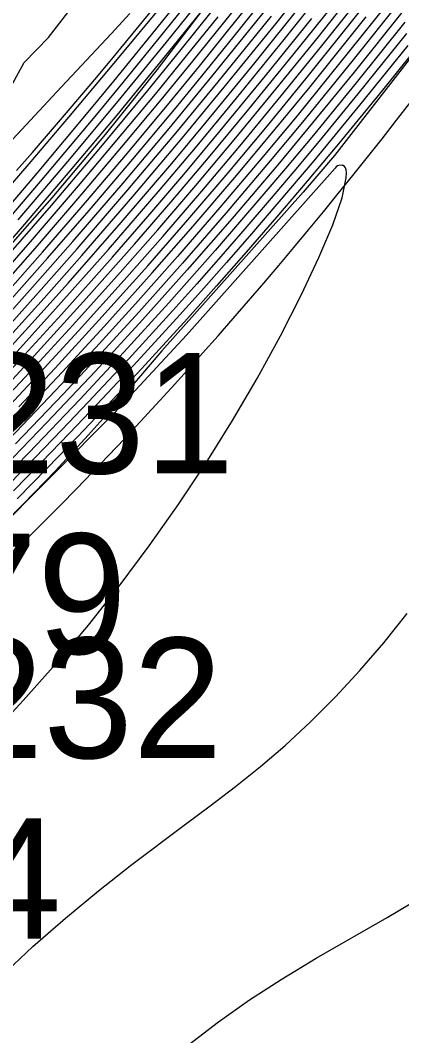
# Model space of a CAD drawing. Extents: x 2356077 to 2359823, y 225951 to 227822.
# Drawn here: x 2357694.16 to 2357702.08, y 226800.45 to 226821.55 of the extents above; entities that cross this region are included whole.
import ezdxf

# ---------------------------------------------------------------- set-up
doc = ezdxf.new("R2010")
doc.units = 0
for name, color, linetype in [('DTM Contours Major', 7, 'Continuous'), ('DTM Contours Minor', 7, 'Continuous'), ('Exist DTM Breakline', 7, 'Continuous'), ('Exist DTM Breakline Cogo Elevation', 7, 'Continuous'), ('Exist DTM Breakline Cogo Number', 7, 'Continuous'), ('Exist DTM Breakline Underwater', 7, 'Continuous'), ('Exist DTM Breakline Underwater Cogo Elevation', 7, 'Continuous'), ('Exist DTM Breakline Underwater Cogo Number', 7, 'Continuous'), ('Exist DTM Drainline', 7, 'Continuous')]:
    doc.layers.add(name, color=color, linetype=linetype)

msp = doc.modelspace()

# ---------------------------------------------------------------- linework, layer by layer
at = {"layer": 'DTM Contours Major'}
for points in [[(2357693.869, 226815.637), (2357694.728, 226816.606), (2357695.591, 226817.599), (2357696.499, 226818.666), (2357697.43, 226819.783), (2357698.012, 226820.493), (2357698.603, 226821.222), (2357699.798, 226822.722)], [(2357694.129, 226813.52), (2357694.884, 226814.326), (2357695.794, 226815.318), (2357696.809, 226816.453), (2357697.638, 226817.402), (2357698.477, 226818.384), (2357699.293, 226819.362), (2357700.089, 226820.334), (2357700.902, 226821.344), (2357701.93, 226822.645)], [(2357693.416, 226813.94), (2357694.163, 226814.748), (2357694.895, 226815.554), (2357695.991, 226816.789), (2357697.068, 226818.035), (2357697.798, 226818.899), (2357698.654, 226819.932), (2357699.643, 226821.151), (2357700.647, 226822.411)], [(2357693.201, 226816.108), (2357694.215, 226817.27), (2357695.241, 226818.472), (2357696.17, 226819.583), (2357697.338, 226821.007), (2357698.042, 226821.882)], [(2357694.085, 226818.428), (2357694.418, 226818.808), (2357695.081, 226819.577), (2357695.749, 226820.369), (2357696.088, 226820.776), (2357696.98, 226821.867)], [(2357702.148, 226821.516), (2357701.136, 226820.253), (2357700.249, 226819.168), (2357699.671, 226818.474), (2357699.181, 226817.894), (2357698.209, 226816.768), (2357697.248, 226815.683), (2357696.315, 226814.657), (2357695.399, 226813.674), (2357694.339, 226812.564), (2357693.25, 226811.453)], [(2357693.527, 226806.668), (2357694.219, 226807.419), (2357694.562, 226807.801), (2357694.903, 226808.189), (2357695.241, 226808.583), (2357695.576, 226808.986), (2357696.216, 226809.792), (2357696.839, 226810.628), (2357697.442, 226811.485), (2357698.02, 226812.356), (2357698.568, 226813.233), (2357699.082, 226814.11), (2357699.567, 226814.994), (2357699.998, 226815.84), (2357700.363, 226816.62), (2357700.649, 226817.305), (2357700.843, 226817.866), (2357700.932, 226818.275), (2357700.935, 226818.386), (2357700.928, 226818.444), (2357700.913, 226818.485), (2357700.894, 226818.513), (2357700.868, 226818.532), (2357700.853, 226818.537), (2357700.831, 226818.541), (2357700.777, 226818.535), (2357700.747, 226818.525), (2357700.722, 226818.506), (2357700.704, 226818.48), (2357697.61, 226815.006), (2357696.119, 226813.395), (2357692.251, 226809.511)]]:
    msp.add_lwpolyline(points, dxfattribs=at)
at = {"layer": 'DTM Contours Minor'}
for points in [[(2357707.01, 226826.878), (2357700.687, 226818.739), (2357700.039, 226817.982), (2357697.1, 226814.685), (2357696.253, 226813.696), (2357695.572, 226812.928), (2357694.893, 226812.189), (2357694.22, 226811.496), (2357692.173, 226809.442), (2357691.315, 226808.63), (2357691.147, 226808.475), (2357687.29, 226805.08), (2357686.612, 226804.502), (2357685.679, 226803.749), (2357685.153, 226803.336), (2357684.628, 226802.933), (2357684.102, 226802.538), (2357683.572, 226802.151), (2357683.037, 226801.77), (2357682.495, 226801.393), (2357681.924, 226801.008), (2357681.343, 226800.627), (2357680.749, 226800.249)], [(2357693.875, 226814.915), (2357694.656, 226815.78), (2357695.437, 226816.661), (2357696.501, 226817.889), (2357697.526, 226819.103), (2357698.399, 226820.159), (2357699.466, 226821.477), (2357700.545, 226822.838)], [(2357693.419, 226813.24), (2357694.263, 226814.136), (2357695.254, 226815.214), (2357696.236, 226816.31), (2357697.017, 226817.2), (2357697.805, 226818.118), (2357698.606, 226819.069), (2357699.471, 226820.12), (2357700.353, 226821.211), (2357701.251, 226822.342)], [(2357693.605, 226815.83), (2357694.518, 226816.867), (2357695.44, 226817.936), (2357696.271, 226818.919), (2357697.123, 226819.944), (2357697.746, 226820.706), (2357698.38, 226821.49), (2357699.02, 226822.291)], [(2357693.935, 226817.694), (2357694.522, 226818.385), (2357695.607, 226819.684), (2357696.106, 226820.29), (2357696.889, 226821.252), (2357697.683, 226822.241)], [(2357693.472, 226816.908), (2357694.582, 226818.203), (2357695.716, 226819.556), (2357696.298, 226820.262), (2357697.046, 226821.181), (2357697.806, 226822.127)], [(2357693.547, 226813.142), (2357694.42, 226814.066), (2357695.373, 226815.1), (2357696.317, 226816.15), (2357697.12, 226817.062), (2357697.931, 226818.004), (2357698.753, 226818.979), (2357699.58, 226819.981), (2357700.423, 226821.023), (2357701.284, 226822.104)], [(2357693.737, 226815.733), (2357694.623, 226816.736), (2357695.515, 226817.766), (2357696.386, 226818.793), (2357697.279, 226819.865), (2357697.881, 226820.601), (2357698.493, 226821.358), (2357699.111, 226822.13)], [(2357702.023, 226822.201), (2357701.001, 226820.914), (2357699.91, 226819.57), (2357699.2, 226818.713), (2357698.309, 226817.661), (2357697.427, 226816.646), (2357696.553, 226815.662), (2357695.73, 226814.756), (2357694.896, 226813.86), (2357693.933, 226812.848)], [(2357693.517, 226817.612), (2357694.347, 226818.571), (2357695.171, 226819.536), (2357696.182, 226820.741), (2357697.171, 226821.938)], [(2357693.586, 226815.08), (2357694.417, 226816.006), (2357695.25, 226816.952), (2357696.296, 226818.167), (2357697.254, 226819.305), (2357698.142, 226820.383), (2357699.288, 226821.804)], [(2357693.639, 226814.418), (2357694.398, 226815.248), (2357695.153, 226816.09), (2357696.256, 226817.347), (2357697.306, 226818.577), (2357698.022, 226819.433), (2357699.038, 226820.674), (2357700.074, 226821.965)], [(2357693.7, 226813.772), (2357694.451, 226814.579), (2357695.474, 226815.705), (2357696.533, 226816.901), (2357697.296, 226817.782), (2357698.068, 226818.692), (2357698.909, 226819.704), (2357699.821, 226820.824), (2357700.749, 226821.985)], [(2357702.068, 226821.976), (2357701.049, 226820.697), (2357700.023, 226819.435), (2357699.354, 226818.63), (2357698.436, 226817.548), (2357697.529, 226816.505), (2357696.628, 226815.495), (2357695.848, 226814.641), (2357695.058, 226813.793), (2357694.063, 226812.75)], [(2357694.118, 226817.408), (2357695.187, 226818.665), (2357696.257, 226819.95), (2357697.195, 226821.098), (2357697.926, 226822.007)], [(2357678.364, 226804.309), (2357678.981, 226804.763), (2357679.617, 226805.244), (2357680.272, 226805.751), (2357680.94, 226806.284), (2357681.62, 226806.84), (2357682.266, 226807.384), (2357682.918, 226807.946), (2357683.575, 226808.525), (2357684.234, 226809.12), (2357684.894, 226809.729), (2357685.555, 226810.35), (2357686.277, 226811.044), (2357686.994, 226811.746), (2357687.704, 226812.453), (2357688.405, 226813.162), (2357689.094, 226813.868), (2357690.434, 226815.265), (2357691.707, 226816.615), (2357694.918, 226820.068), (2357696.047, 226821.272), (2357696.437, 226821.696)], [(2357693.33, 226812.454), (2357694.273, 226813.437), (2357695.03, 226814.242), (2357695.9, 226815.188), (2357696.9, 226816.302), (2357697.753, 226817.276), (2357698.614, 226818.282), (2357699.423, 226819.249), (2357700.18, 226820.172), (2357701.345, 226821.623)], [(2357693.472, 226815.924), (2357694.416, 226817), (2357695.369, 226818.109), (2357696.426, 226819.366), (2357696.967, 226820.02), (2357697.613, 226820.81), (2357698.269, 226821.623)], [(2357702.11, 226821.748), (2357701.095, 226820.477), (2357700.136, 226819.301), (2357699.511, 226818.55), (2357698.565, 226817.436), (2357697.629, 226816.364), (2357696.7, 226815.325), (2357695.72, 226814.26), (2357694.712, 226813.191), (2357693.666, 226812.112)], [(2357693.731, 226814.998), (2357694.537, 226815.893), (2357695.343, 226816.806), (2357696.398, 226818.028), (2357697.39, 226819.204), (2357698.271, 226820.271), (2357699.377, 226821.641)], [(2357693.825, 226816.571), (2357694.807, 226817.706), (2357695.798, 226818.875), (2357696.808, 226820.092), (2357697.477, 226820.911), (2357698.156, 226821.754)], [(2357693.967, 226820.168), (2357694.241, 226820.675), (2357694.75, 226821.197), (2357695.148, 226821.711)], [(2357693.95, 226814.277), (2357695.015, 226815.441), (2357696.073, 226816.629), (2357696.81, 226817.476), (2357697.556, 226818.348), (2357698.314, 226819.252), (2357699.254, 226820.397), (2357700.213, 226821.588)], [(2357702.183, 226821.278), (2357701.175, 226820.024), (2357700.368, 226819.04), (2357699.842, 226818.409), (2357699.332, 226817.807), (2357698.827, 226817.219), (2357698.325, 226816.642), (2357697.826, 226816.076), (2357697.328, 226815.52), (2357696.414, 226814.519), (2357695.572, 226813.617), (2357695.026, 226813.043), (2357694.471, 226812.468), (2357693.908, 226811.892)], [(2357702.621, 226821.262), (2357701.687, 226820.102), (2357700.77, 226818.986), (2357700.119, 226818.208), (2357699.48, 226817.458), (2357698.853, 226816.733), (2357698.237, 226816.033), (2357697.631, 226815.354), (2357696.68, 226814.312), (2357695.979, 226813.56), (2357695.353, 226812.901), (2357694.725, 226812.251), (2357694.096, 226811.61)], [(2357702.211, 226821.03), (2357701.206, 226819.785), (2357700.256, 226818.634), (2357699.492, 226817.728), (2357698.965, 226817.116), (2357698.442, 226816.517), (2357697.922, 226815.929), (2357697.404, 226815.352), (2357696.51, 226814.377), (2357695.752, 226813.568), (2357695.183, 226812.971), (2357694.605, 226812.372), (2357694.017, 226811.773)], [(2357692.516, 226800.343), (2357693.124, 226801.028), (2357693.761, 226801.68), (2357694.421, 226802.302), (2357695.098, 226802.896), (2357695.786, 226803.464), (2357696.479, 226804.007), (2357697.566, 226804.824), (2357698.103, 226805.226), (2357698.632, 226805.632), (2357699.152, 226806.049), (2357699.659, 226806.481), (2357700.192, 226806.972), (2357700.711, 226807.491), (2357701.216, 226808.038), (2357701.71, 226808.615), (2357702.195, 226809.223)], [(2357687.622, 226783.076), (2357688.667, 226784.782), (2357689.633, 226786.562), (2357690.513, 226788.353), (2357691.053, 226789.525), (2357691.561, 226790.667), (2357692.52, 226792.837), (2357692.987, 226793.854), (2357693.458, 226794.817), (2357693.837, 226795.537), (2357694.226, 226796.221), (2357694.628, 226796.87), (2357695.046, 226797.484), (2357695.481, 226798.065), (2357695.938, 226798.614), (2357696.484, 226799.199), (2357697.058, 226799.747), (2357697.657, 226800.261), (2357698.278, 226800.742), (2357698.919, 226801.195), (2357699.578, 226801.623), (2357700.307, 226802.063), (2357701.784, 226802.91), (2357702.515, 226803.342)]]:
    msp.add_lwpolyline(points, dxfattribs=at)
at = {"layer": 'Exist DTM Breakline'}
for points in [[(2357560.647, 226784.157), (2357579.194, 226813.797), (2357610.316, 226806.105), (2357665.993, 226838.755), (2357684.212, 226874.582), (2357696.408, 226900.16)], [(2357603.707, 226758.395), (2357634.69, 226779.787), (2357686.009, 226803.72), (2357722.082, 226854.21), (2357734.02, 226881.496)]]:
    msp.add_spline(points, degree=3, dxfattribs=at)
at = {"layer": 'Exist DTM Breakline Underwater'}
msp.add_spline([(2357599.673, 226759.537), (2357632.912, 226785.572), (2357686.254, 226809.636), (2357716.995, 226856.561), (2357730.688, 226885.555)], degree=3, dxfattribs=at)
at = {"layer": 'Exist DTM Drainline'}
msp.add_spline([(2357699.586, 226858.192), (2357670.366, 226820.782), (2357623.327, 226796.892), (2357587.218, 226772.268), (2357568.803, 226744.252), (2357555.19, 226717.62), (2357555.017, 226695.126), (2357553.473, 226672.759), (2357563.697, 226642.736), (2357576.526, 226627.993), (2357663.798, 226499.169), (2357732.721, 226415.647), (2357803.211, 226342.215), (2357874.586, 226264.309)], degree=3, dxfattribs=at)

# ---------------------------------------------------------------- texts
at = {"layer": 'Exist DTM Breakline Cogo Elevation'}
msp.add_text('3.14', height=2.5, dxfattribs=at).set_placement((2357688.509, 226802.47))
at = {"layer": 'Exist DTM Breakline Cogo Number'}
msp.add_text('D1232', height=2.5, dxfattribs=at).set_placement((2357688.509, 226806.22))
at = {"layer": 'Exist DTM Breakline Underwater Cogo Elevation'}
msp.add_text('-2.79', height=2.5, dxfattribs=at).set_placement((2357688.754, 226808.386))
at = {"layer": 'Exist DTM Breakline Underwater Cogo Number'}
msp.add_text('D1231', height=2.5, dxfattribs=at).set_placement((2357688.754, 226812.136))

doc.saveas('drawing.dxf')
